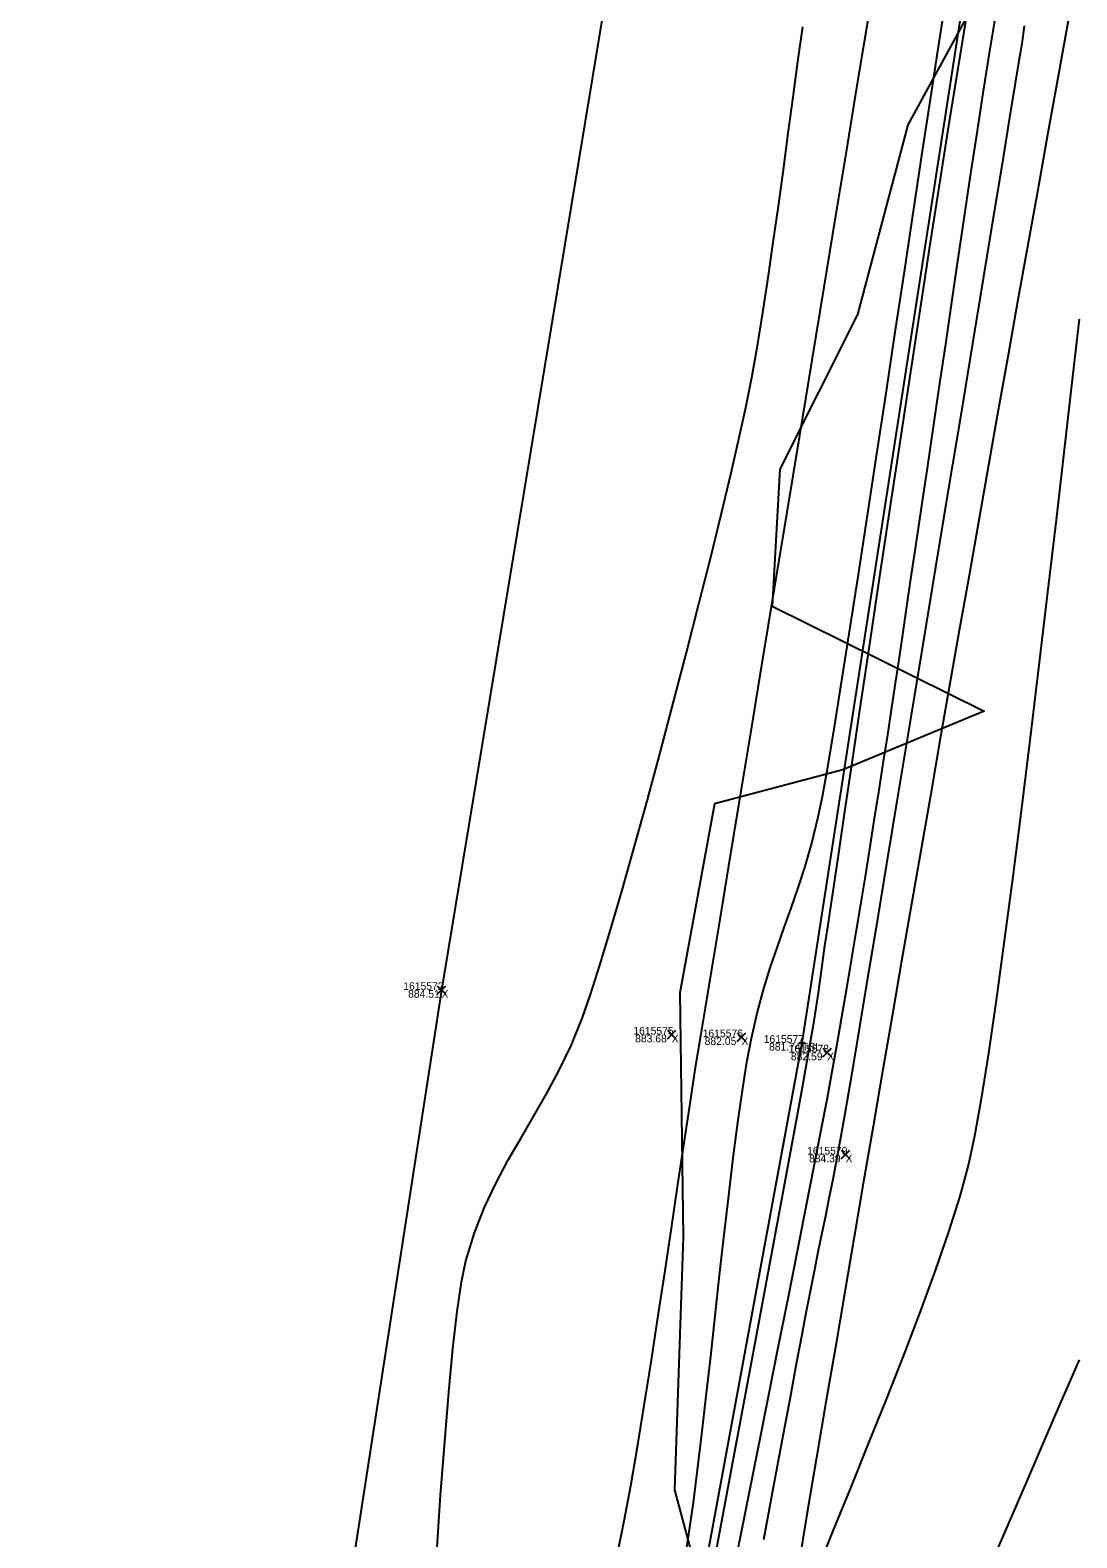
# Model space of a CAD drawing. Extents: x 1957117 to 1971063, y 701601 to 715861.
# Drawn here: x 1962752.3 to 1962799.7, y 703880.2 to 703948.4 of the extents above; entities that cross this region are included whole.
import ezdxf

# ---------------------------------------------------------------- set-up
doc = ezdxf.new("R2010")
doc.units = 0
for name, color, linetype in [('AP_X_Lights', 7, 'Continuous'), ('DT_X_Break_Line', 7, 'Continuous'), ('DT_X_Contour_Major', 7, 'Continuous'), ('DT_X_Contour_Minor', 7, 'Continuous'), ('DT_X_TIN_Hull', 7, 'Continuous'), ('GE_X_CL_20', 7, 'Continuous'), ('PV_P_Drive', 7, 'Continuous'), ('PV_P_Shoulder', 7, 'Continuous'), ('RS_Raster1', 7, 'Continuous'), ('RW_X_Esmt_RR', 7, 'Continuous'), ('SC_Scratch1', 7, 'Continuous'), ('VG_X_Tree_Line_Rt', 7, 'Continuous')]:
    doc.layers.add(name, color=color, linetype=linetype)

msp = doc.modelspace()

# ---------------------------------------------------------------- linework, layer by layer
at = {"layer": 'AP_X_Lights'}
for p, q in [((1962770.733, 703904.741), (1962771.121, 703905.131)), ((1962770.733, 703905.131), (1962771.121, 703904.741)), ((1962781.146, 703902.722), (1962781.534, 703903.112)), ((1962781.146, 703903.112), (1962781.534, 703902.722)), ((1962784.304, 703902.603), (1962784.692, 703902.993)), ((1962784.304, 703902.993), (1962784.692, 703902.603)), ((1962788.174, 703901.912), (1962788.562, 703902.302)), ((1962788.174, 703902.302), (1962788.562, 703901.912)), ((1962789.008, 703897.296), (1962789.396, 703897.686)), ((1962789.008, 703897.686), (1962789.396, 703897.296))]:
    msp.add_line(p, q, dxfattribs=at)
at = {"layer": 'DT_X_Break_Line'}
msp.add_lwpolyline([(1962730.818, 703457.798), (1962733.395, 703504.264), (1962741.916, 703605.02), (1962747.624, 703652.087), (1962756.592, 703704.666), (1962761.935, 703754.654), (1962770.271, 703804.276), (1962778.004, 703852.465), (1962787.236, 703902.544), (1962794.92, 703952.201), (1962805.163, 704000.74), (1962815.72, 704050.002), (1962825.218, 704099.5), (1962834.811, 704148.707), (1962846.035, 704198.31), (1962854.549, 704243.654), (1962868.069, 704295.231)], dxfattribs=at)
at = {"layer": 'DT_X_Contour_Major'}
msp.add_lwpolyline([(1962799.765, 703935.278), (1962799.44, 703932.422), (1962799.092, 703929.379), (1962798.725, 703926.199), (1962798.344, 703922.935), (1962797.953, 703919.638), (1962797.557, 703916.361), (1962797.161, 703913.155), (1962796.769, 703910.072), (1962796.386, 703907.164), (1962796.016, 703904.482), (1962795.665, 703902.08), (1962795.337, 703900.007), (1962795.036, 703898.317), (1962794.767, 703897.062), (1962794.371, 703895.609), (1962793.862, 703893.994), (1962793.259, 703892.245), (1962792.578, 703890.388), (1962791.838, 703888.452), (1962791.056, 703886.464), (1962790.249, 703884.451), (1962789.436, 703882.442), (1962788.634, 703880.463), (1962787.86, 703878.543)], dxfattribs=at)
msp.add_lwpolyline([(1962799.765, 703935.278), (1962799.44, 703932.422), (1962799.092, 703929.379), (1962798.725, 703926.199), (1962798.344, 703922.935), (1962797.953, 703919.638), (1962797.557, 703916.361), (1962797.161, 703913.155), (1962796.769, 703910.072), (1962796.386, 703907.164), (1962796.016, 703904.482), (1962795.665, 703902.08), (1962795.337, 703900.007), (1962795.036, 703898.317), (1962794.767, 703897.062), (1962794.371, 703895.609), (1962793.862, 703893.994), (1962793.259, 703892.245), (1962792.578, 703890.388), (1962791.838, 703888.452), (1962791.056, 703886.464), (1962790.249, 703884.451), (1962789.436, 703882.442), (1962788.634, 703880.463), (1962787.86, 703878.543)], dxfattribs=at)
at = {"layer": 'DT_X_Contour_Minor'}
for points in [[(1962778.907, 703879.51), (1962779.192, 703880.916), (1962779.488, 703882.512), (1962779.791, 703884.263), (1962780.1, 703886.136), (1962780.41, 703888.097), (1962780.72, 703890.112), (1962781.027, 703892.146), (1962781.329, 703894.167), (1962781.621, 703896.139), (1962781.903, 703898.029), (1962782.171, 703899.803), (1962782.423, 703901.427), (1962782.656, 703902.867), (1962782.865, 703904.129), (1962783.153, 703905.871), (1962783.511, 703908.034), (1962783.927, 703910.559), (1962784.393, 703913.387), (1962784.899, 703916.459), (1962785.436, 703919.717), (1962785.993, 703923.101), (1962786.561, 703926.553), (1962787.131, 703930.014), (1962787.692, 703933.425), (1962788.236, 703936.726), (1962788.751, 703939.86), (1962789.229, 703942.768), (1962789.661, 703945.389), (1962790.035, 703947.666), (1962790.343, 703949.54)], [(1962778.907, 703879.51), (1962779.192, 703880.916), (1962779.488, 703882.512), (1962779.791, 703884.263), (1962780.1, 703886.136), (1962780.41, 703888.097), (1962780.72, 703890.112), (1962781.027, 703892.146), (1962781.329, 703894.167), (1962781.621, 703896.139), (1962781.903, 703898.029), (1962782.171, 703899.803), (1962782.423, 703901.427), (1962782.656, 703902.867), (1962782.865, 703904.129), (1962783.153, 703905.871), (1962783.511, 703908.034), (1962783.927, 703910.559), (1962784.393, 703913.387), (1962784.899, 703916.459), (1962785.436, 703919.717), (1962785.993, 703923.101), (1962786.561, 703926.553), (1962787.131, 703930.014), (1962787.692, 703933.425), (1962788.236, 703936.726), (1962788.751, 703939.86), (1962789.229, 703942.768), (1962789.661, 703945.389), (1962790.035, 703947.666), (1962790.343, 703949.54)], [(1962781.851, 703878.532), (1962782.118, 703880.326), (1962782.32, 703881.75), (1962782.512, 703883.23), (1962782.707, 703884.845), (1962782.904, 703886.563), (1962783.104, 703888.355), (1962783.305, 703890.19), (1962783.508, 703892.037), (1962783.712, 703893.867), (1962783.918, 703895.647), (1962784.124, 703897.349), (1962784.33, 703898.941), (1962784.536, 703900.394), (1962784.743, 703901.675), (1962784.948, 703902.756), (1962785.223, 703903.945), (1962785.512, 703905.01), (1962785.812, 703905.981), (1962786.12, 703906.89), (1962786.433, 703907.768), (1962786.748, 703908.645), (1962787.062, 703909.554), (1962787.372, 703910.524), (1962787.674, 703911.586), (1962787.967, 703912.773), (1962788.155, 703913.696), (1962788.397, 703915.034), (1962788.685, 703916.738), (1962789.013, 703918.757), (1962789.374, 703921.041), (1962789.763, 703923.541), (1962790.172, 703926.207), (1962790.595, 703928.989), (1962791.025, 703931.836), (1962791.456, 703934.7), (1962791.881, 703937.53), (1962792.294, 703940.276), (1962792.687, 703942.889), (1962793.055, 703945.319), (1962793.391, 703947.515), (1962793.689, 703949.428)], [(1962781.851, 703878.532), (1962782.118, 703880.326), (1962782.32, 703881.75), (1962782.512, 703883.23), (1962782.707, 703884.845), (1962782.904, 703886.563), (1962783.104, 703888.355), (1962783.305, 703890.19), (1962783.508, 703892.037), (1962783.712, 703893.867), (1962783.918, 703895.647), (1962784.124, 703897.349), (1962784.33, 703898.941), (1962784.536, 703900.394), (1962784.743, 703901.675), (1962784.948, 703902.756), (1962785.223, 703903.945), (1962785.512, 703905.01), (1962785.812, 703905.981), (1962786.12, 703906.89), (1962786.433, 703907.768), (1962786.748, 703908.645), (1962787.062, 703909.554), (1962787.372, 703910.524), (1962787.674, 703911.586), (1962787.967, 703912.773), (1962788.155, 703913.696), (1962788.397, 703915.034), (1962788.685, 703916.738), (1962789.013, 703918.757), (1962789.374, 703921.041), (1962789.763, 703923.541), (1962790.172, 703926.207), (1962790.595, 703928.989), (1962791.025, 703931.836), (1962791.456, 703934.7), (1962791.881, 703937.53), (1962792.294, 703940.276), (1962792.687, 703942.889), (1962793.055, 703945.319), (1962793.391, 703947.515), (1962793.689, 703949.428)], [(1962794.626, 703948.743), (1962794.263, 703946.53), (1962793.865, 703944.047), (1962793.439, 703941.344), (1962792.992, 703938.471), (1962792.531, 703935.475), (1962792.063, 703932.406), (1962791.594, 703929.314), (1962791.132, 703926.246), (1962790.683, 703923.253), (1962790.254, 703920.384), (1962789.852, 703917.686), (1962789.485, 703915.21), (1962789.158, 703913.005), (1962788.879, 703911.12), (1962788.654, 703909.603), (1962788.491, 703908.503), (1962788.396, 703907.871), (1962788.257, 703906.932), (1962788.146, 703906.151), (1962788.05, 703905.465), (1962787.958, 703904.811), (1962787.858, 703904.126), (1962787.735, 703903.347), (1962787.58, 703902.411), (1962787.458, 703901.726), (1962787.224, 703900.44), (1962786.89, 703898.623), (1962786.469, 703896.343), (1962785.974, 703893.67), (1962785.417, 703890.671), (1962784.81, 703887.415), (1962784.166, 703883.972), (1962783.498, 703880.41), (1962782.818, 703876.797)], [(1962794.626, 703948.743), (1962794.263, 703946.53), (1962793.865, 703944.047), (1962793.439, 703941.344), (1962792.992, 703938.471), (1962792.531, 703935.475), (1962792.063, 703932.406), (1962791.594, 703929.314), (1962791.132, 703926.246), (1962790.683, 703923.253), (1962790.254, 703920.384), (1962789.852, 703917.686), (1962789.485, 703915.21), (1962789.158, 703913.005), (1962788.879, 703911.12), (1962788.654, 703909.603), (1962788.491, 703908.503), (1962788.396, 703907.871), (1962788.257, 703906.932), (1962788.146, 703906.151), (1962788.05, 703905.465), (1962787.958, 703904.811), (1962787.858, 703904.126), (1962787.735, 703903.347), (1962787.58, 703902.411), (1962787.458, 703901.726), (1962787.224, 703900.44), (1962786.89, 703898.623), (1962786.469, 703896.343), (1962785.974, 703893.67), (1962785.417, 703890.671), (1962784.81, 703887.415), (1962784.166, 703883.972), (1962783.498, 703880.41), (1962782.818, 703876.797)], [(1962795.988, 703949.031), (1962795.708, 703947.319), (1962795.42, 703945.502), (1962795.127, 703943.612), (1962794.833, 703941.68), (1962794.542, 703939.736), (1962794.256, 703937.812), (1962793.981, 703935.94), (1962793.719, 703934.15), (1962793.474, 703932.473), (1962793.249, 703930.942), (1962793.049, 703929.586), (1962792.877, 703928.438), (1962792.683, 703927.151), (1962792.498, 703925.913), (1962792.321, 703924.713), (1962792.149, 703923.541), (1962791.98, 703922.385), (1962791.811, 703921.235), (1962791.641, 703920.08), (1962791.466, 703918.908), (1962791.285, 703917.709), (1962791.095, 703916.472), (1962790.894, 703915.186), (1962790.689, 703913.882), (1962790.486, 703912.597), (1962790.285, 703911.326), (1962790.084, 703910.064), (1962789.881, 703908.806), (1962789.675, 703907.547), (1962789.465, 703906.282), (1962789.25, 703905.006), (1962789.027, 703903.714), (1962788.797, 703902.401), (1962788.557, 703901.062), (1962788.355, 703899.973), (1962788.091, 703898.593), (1962787.774, 703896.963), (1962787.413, 703895.122), (1962787.016, 703893.112), (1962786.592, 703890.972), (1962786.148, 703888.742), (1962785.693, 703886.463), (1962785.237, 703884.175), (1962784.786, 703881.919), (1962784.35, 703879.733)], [(1962795.988, 703949.031), (1962795.708, 703947.319), (1962795.42, 703945.502), (1962795.127, 703943.612), (1962794.833, 703941.68), (1962794.542, 703939.736), (1962794.256, 703937.812), (1962793.981, 703935.94), (1962793.719, 703934.15), (1962793.474, 703932.473), (1962793.249, 703930.942), (1962793.049, 703929.586), (1962792.877, 703928.438), (1962792.683, 703927.151), (1962792.498, 703925.913), (1962792.321, 703924.713), (1962792.149, 703923.541), (1962791.98, 703922.385), (1962791.811, 703921.235), (1962791.641, 703920.08), (1962791.466, 703918.908), (1962791.285, 703917.709), (1962791.095, 703916.472), (1962790.894, 703915.186), (1962790.689, 703913.882), (1962790.486, 703912.597), (1962790.285, 703911.326), (1962790.084, 703910.064), (1962789.881, 703908.806), (1962789.675, 703907.547), (1962789.465, 703906.282), (1962789.25, 703905.006), (1962789.027, 703903.714), (1962788.797, 703902.401), (1962788.557, 703901.062), (1962788.355, 703899.973), (1962788.091, 703898.593), (1962787.774, 703896.963), (1962787.413, 703895.122), (1962787.016, 703893.112), (1962786.592, 703890.972), (1962786.148, 703888.742), (1962785.693, 703886.463), (1962785.237, 703884.175), (1962784.786, 703881.919), (1962784.35, 703879.733)], [(1962770.711, 703879.49), (1962770.889, 703882.079), (1962771.071, 703884.51), (1962771.255, 703886.737), (1962771.443, 703888.714), (1962771.634, 703890.394), (1962771.828, 703891.731), (1962772.024, 703892.679), (1962772.418, 703893.945), (1962772.876, 703895.107), (1962773.386, 703896.188), (1962773.935, 703897.216), (1962774.509, 703898.216), (1962775.096, 703899.214), (1962775.683, 703900.235), (1962776.256, 703901.306), (1962776.803, 703902.452), (1962777.31, 703903.698), (1962777.669, 703904.733), (1962778.094, 703906.066), (1962778.574, 703907.656), (1962779.099, 703909.46), (1962779.657, 703911.436), (1962780.238, 703913.541), (1962780.831, 703915.732), (1962781.425, 703917.968), (1962782.009, 703920.206), (1962782.571, 703922.403), (1962783.103, 703924.518), (1962783.591, 703926.506), (1962784.026, 703928.326), (1962784.396, 703929.936), (1962784.692, 703931.293), (1962784.958, 703932.644), (1962785.215, 703934.079), (1962785.463, 703935.586), (1962785.703, 703937.15), (1962785.937, 703938.757), (1962786.166, 703940.392), (1962786.39, 703942.043), (1962786.612, 703943.694), (1962786.832, 703945.331), (1962787.052, 703946.941), (1962787.272, 703948.51)], [(1962770.711, 703879.49), (1962770.889, 703882.079), (1962771.071, 703884.51), (1962771.255, 703886.737), (1962771.443, 703888.714), (1962771.634, 703890.394), (1962771.828, 703891.731), (1962772.024, 703892.679), (1962772.418, 703893.945), (1962772.876, 703895.107), (1962773.386, 703896.188), (1962773.935, 703897.216), (1962774.509, 703898.216), (1962775.096, 703899.214), (1962775.683, 703900.235), (1962776.256, 703901.306), (1962776.803, 703902.452), (1962777.31, 703903.698), (1962777.669, 703904.733), (1962778.094, 703906.066), (1962778.574, 703907.656), (1962779.099, 703909.46), (1962779.657, 703911.436), (1962780.238, 703913.541), (1962780.831, 703915.732), (1962781.425, 703917.968), (1962782.009, 703920.206), (1962782.571, 703922.403), (1962783.103, 703924.518), (1962783.591, 703926.506), (1962784.026, 703928.326), (1962784.396, 703929.936), (1962784.692, 703931.293), (1962784.958, 703932.644), (1962785.215, 703934.079), (1962785.463, 703935.586), (1962785.703, 703937.15), (1962785.937, 703938.757), (1962786.166, 703940.392), (1962786.39, 703942.043), (1962786.612, 703943.694), (1962786.832, 703945.331), (1962787.052, 703946.941), (1962787.272, 703948.51)], [(1962797.29, 703948.554), (1962797.239, 703948.202), (1962797.187, 703947.85), (1962797.117, 703947.399), (1962797.048, 703946.974), (1962796.881, 703945.956), (1962796.627, 703944.408), (1962796.297, 703942.394), (1962795.899, 703939.977), (1962795.446, 703937.22), (1962794.947, 703934.187), (1962794.413, 703930.942), (1962793.853, 703927.547), (1962793.279, 703924.066), (1962792.701, 703920.563), (1962792.129, 703917.101), (1962791.574, 703913.743), (1962791.045, 703910.553), (1962790.554, 703907.595), (1962790.111, 703904.931), (1962789.725, 703902.625), (1962789.409, 703900.74), (1962789.17, 703899.341), (1962789.022, 703898.489), (1962788.812, 703897.35), (1962788.625, 703896.371), (1962788.454, 703895.507), (1962788.293, 703894.711), (1962788.134, 703893.94), (1962787.97, 703893.145), (1962787.794, 703892.282), (1962787.6, 703891.304), (1962787.38, 703890.166), (1962787.222, 703889.332), (1962786.99, 703888.093), (1962786.692, 703886.5), (1962786.337, 703884.598), (1962785.935, 703882.436), (1962785.494, 703880.062)], [(1962797.29, 703948.554), (1962797.239, 703948.202), (1962797.187, 703947.85), (1962797.117, 703947.399), (1962797.048, 703946.974), (1962796.881, 703945.956), (1962796.627, 703944.408), (1962796.297, 703942.394), (1962795.899, 703939.977), (1962795.446, 703937.22), (1962794.947, 703934.187), (1962794.413, 703930.942), (1962793.853, 703927.547), (1962793.279, 703924.066), (1962792.701, 703920.563), (1962792.129, 703917.101), (1962791.574, 703913.743), (1962791.045, 703910.553), (1962790.554, 703907.595), (1962790.111, 703904.931), (1962789.725, 703902.625), (1962789.409, 703900.74), (1962789.17, 703899.341), (1962789.022, 703898.489), (1962788.812, 703897.35), (1962788.625, 703896.371), (1962788.454, 703895.507), (1962788.293, 703894.711), (1962788.134, 703893.94), (1962787.97, 703893.145), (1962787.794, 703892.282), (1962787.6, 703891.304), (1962787.38, 703890.166), (1962787.222, 703889.332), (1962786.99, 703888.093), (1962786.692, 703886.5), (1962786.337, 703884.598), (1962785.935, 703882.436), (1962785.494, 703880.062)], [(1962799.769, 703888.201), (1962798.645, 703885.608), (1962797.414, 703882.765), (1962796.104, 703879.735)], [(1962799.769, 703888.201), (1962798.645, 703885.608), (1962797.414, 703882.765), (1962796.104, 703879.735)]]:
    msp.add_lwpolyline(points, dxfattribs=at)
at = {"layer": 'DT_X_TIN_Hull'}
msp.add_lwpolyline([(1962854.544, 704302.816), (1962839.463, 704247.251), (1962828.794, 704202.213), (1962815.745, 704150.832), (1962806.442, 704101.802), (1962788.018, 704003.247), (1962779.047, 703954.01), (1962770.927, 703904.936), (1962763.124, 703854.555), (1962754.385, 703805.324), (1962746.258, 703756.127), (1962738.677, 703706.86), (1962732.41, 703657.862), (1962724.468, 703607.498), (1962718.773, 703557.311), (1962703.306, 703409.414)], dxfattribs=at)
at = {"layer": 'GE_X_CL_20'}
msp.add_arc((1968466.781, 702923.066), 5729.578, 166.495347, 177.813939, dxfattribs=at)
at = {"layer": 'PV_P_Drive'}
for p, q in [((1962787.09, 703902.544), (1962787.382, 703902.544)), ((1962787.236, 703902.69), (1962787.236, 703902.398)), ((1962787.236, 703902.544), (1962787.236, 703902.544))]:
    msp.add_line(p, q, dxfattribs=at)
at = {"layer": 'RW_X_Esmt_RR'}
msp.add_arc((1968466.781, 702923.066), 5759.578, 166.4953469, 172.9409494, dxfattribs=at)
at = {"layer": 'VG_X_Tree_Line_Rt'}
msp.add_lwpolyline([(1962796.598, 703952.491), (1962792.027, 703944.068), (1962789.743, 703935.492), (1962786.227, 703928.498), (1962785.884, 703922.301), (1962795.471, 703917.554), (1962795.471, 703917.554), (1962789.075, 703914.895), (1962783.282, 703913.36), (1962781.702, 703904.815), (1962781.866, 703893.752), (1962781.461, 703882.33), (1962783.194, 703875.841)], dxfattribs=at)

# ---------------------------------------------------------------- texts
at = {"layer": 'PV_P_Shoulder'}
for s, p in [('884.51', (1962769.416, 703904.586)), ('883.68', (1962779.687, 703902.567)), ('882.05', (1962782.831, 703902.448)), ('881.74', (1962785.743, 703902.194)), ('882.59', (1962786.731, 703901.757)), ('884.39', (1962787.551, 703897.141))]:
    msp.add_text(s, height=0.35, dxfattribs=at).set_placement(p)
at = {"layer": 'RS_Raster1'}
for s, p in [('1615572', (1962769.197, 703904.936)), ('1615575', (1962779.607, 703902.917)), ('1615576', (1962782.743, 703902.798)), ('1615577', (1962785.503, 703902.544)), ('1615578', (1962786.632, 703902.107)), ('1615579', (1962787.466, 703897.491))]:
    msp.add_text(s, height=0.35, dxfattribs=at).set_placement(p)
at = {"layer": 'SC_Scratch1'}
for s, p in [('X', (1962770.927, 703904.586)), ('X', (1962781.34, 703902.567)), ('X', (1962784.498, 703902.448)), ('TSL', (1962787.236, 703902.194)), ('X', (1962788.368, 703901.757)), ('X', (1962789.202, 703897.141))]:
    msp.add_text(s, height=0.35, dxfattribs=at).set_placement(p)

doc.saveas('drawing.dxf')
